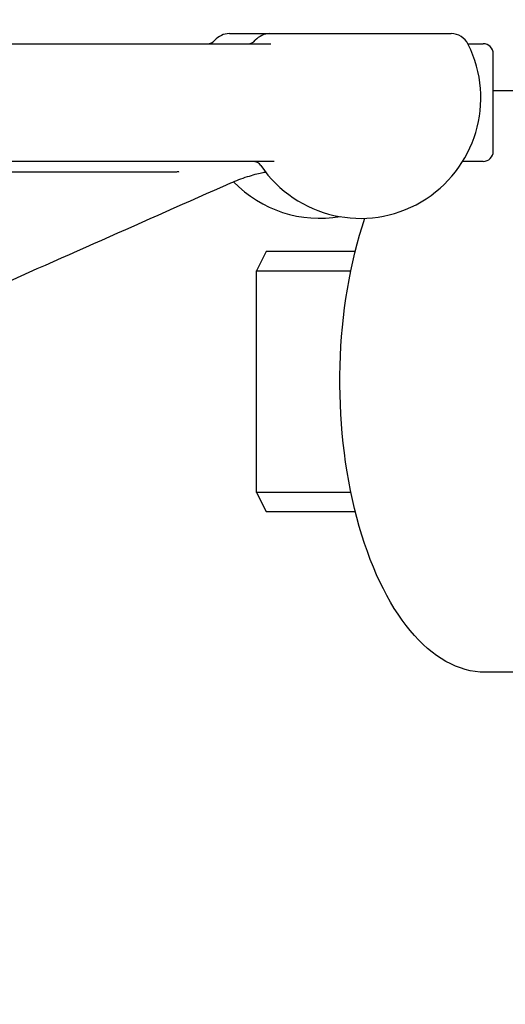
# Model space of a CAD drawing. Header units: inches. Extents: x 1 to 669, y 0 to 417.
# Tile 366 of 448: x 514.63 to 516.14, y 218.68 to 221.75. Entities that reach past the tile are written whole.
import ezdxf

# ---------------------------------------------------------------- set-up
doc = ezdxf.new("R2010")
doc.units = ezdxf.units.IN
doc.header["$LTSCALE"] = 12
doc.header["$MEASUREMENT"] = 0
doc.header["$PDMODE"] = 1
doc.layers.get('Defpoints').update_dxf_attribs({"linetype": 'CONTINUOUS'})
doc.layers.add('D', color=2, linetype='CONTINUOUS')
doc.layers.add('Q', color=4, linetype='CONTINUOUS')
doc.styles.get("Standard").update_dxf_attribs({"font": 'SIMPLEX.SHX', "width": 0.875})
doc.dimstyles.new('STANDARD$0', dxfattribs={"dimscale": 32, "dimtxt": 0.09375, "dimasz": 0.0625, "dimexe": 0.03125, "dimexo": 0.03125, "dimgap": 0.03125, "dimtad": 1, "dimtih": 1, "dimtoh": 1, "dimdec": 4, "dimzin": 12, "dimdsep": 46, "dimlunit": 5, "dimtxsty": 'Standard', "dimcen": -0.03125, "dimclrd": 256, "dimclre": 256, "dimclrt": 256, "dimadec": 0, "dimazin": 0, "dimtfac": 0.875, "dimtdec": 4, "dimtofl": 0, "dimtmove": 0, "dimatfit": 3, "dimfxl": 1, "dimtolj": 1, "dimtzin": 12, "dimlwd": 13, "dimlwe": 13, "dimarcsym": 0})

# ---------------------------------------------------------------- blocks, each defined once
blk = doc.blocks.new('*D31')
at = {"layer": 'D', "lineweight": 13, "transparency": 16777216}
for p, q in [((512.9142, 246.621), (474.3918, 246.621)), ((475.3918, 244.621), (475.3918, 208.621)), ((475.3918, 167.621), (475.3918, 203.621)), ((525.1908, 165.621), (474.3918, 165.621))]:
    blk.add_line(p, q, dxfattribs=at)
at = {"layer": 'D', "transparency": 16777216}
for points in [[(475.0584, 244.621), (475.7251, 244.621), (475.3918, 246.621)], [(475.0584, 167.621), (475.7251, 167.621), (475.3918, 165.621)]]:
    blk.add_solid(points, dxfattribs=at)
at = {"layer": 'Defpoints', "color": 0, "transparency": 16777216}
for p in [(513.9142, 246.621), (475.3918, 165.621), (526.1908, 165.621)]:
    blk.add_point(p, dxfattribs=at)
at = {"layer": 'D', "transparency": 16777216, "insert": (475.3918, 206.121), "char_height": 3, "attachment_point": 5}
blk.add_mtext('\\A1;81{}{\\C2;%%p1}', dxfattribs=at)
blk = doc.blocks.new('*D57')
at = {"layer": 'D', "lineweight": 13, "transparency": 16777216}
for p, q in [((500.1126, 320.496), (456.1663, 320.496)), ((457.1663, 318.496), (457.1663, 250.5585)), ((457.1663, 167.621), (457.1663, 245.5585)), ((525.1908, 165.621), (456.1663, 165.621))]:
    blk.add_line(p, q, dxfattribs=at)
at = {"layer": 'D', "transparency": 16777216}
for points in [[(456.833, 318.496), (457.4996, 318.496), (457.1663, 320.496)], [(456.833, 167.621), (457.4996, 167.621), (457.1663, 165.621)]]:
    blk.add_solid(points, dxfattribs=at)
at = {"layer": 'Defpoints', "color": 0, "transparency": 16777216}
for p in [(501.1126, 320.496), (457.1663, 165.621), (526.1908, 165.621)]:
    blk.add_point(p, dxfattribs=at)
at = {"layer": 'D', "transparency": 16777216, "insert": (457.1663, 248.0585), "char_height": 3, "attachment_point": 5}
blk.add_mtext('\\A1;155{}{\\C2;%%p1}', dxfattribs=at)

msp = doc.modelspace()

# ---------------------------------------------------------------- linework, layer by layer
at = {"layer": 'Q'}
for p, q in [((515.28486, 221.7041), (515.97537, 221.7041)), ((512.9404, 221.67285), (515.41442, 221.67285)), ((516.02803, 221.67285), (516.07557, 221.67285)), ((516.10682, 221.3376), (516.10682, 221.6416)), ((516.47578, 221.52597), (516.10682, 221.52597)), ((515.42473, 221.30635), (512.92477, 221.30635)), ((516.07557, 221.30635), (516.01181, 221.30635)), ((512.98131, 221.27376), (515.12115, 221.27376)), ((515.39906, 221.02597), (515.36906, 220.96597)), ((515.67708, 221.02597), (515.39906, 221.02597)), ((515.36906, 220.96597), (515.66341, 220.96597)), ((515.36906, 220.27597), (515.36906, 220.96597)), ((515.36906, 220.27597), (515.39906, 220.21597)), ((515.66341, 220.27597), (515.36906, 220.27597)), ((515.39906, 220.21597), (515.67708, 220.21597)), ((516.47578, 219.71597), (516.08174, 219.71597))]:
    msp.add_line(p, q, dxfattribs=at)
for centre, radius, start, end in [((515.28486, 221.6441), 0.06, 90, 139.24864), ((515.41101, 221.6441), 0.06, 90, 139.24864), ((515.97537, 221.6441), 0.06, 26.3878, 90), ((515.21668, 221.70285), 0.03, 270, 319.24864), ((515.34283, 221.70285), 0.03, 270, 319.24864), ((515.69319, 221.5041), 0.375, 214.21817, 26.3878), ((516.07557, 221.6416), 0.03125, 0, 90), ((516.07557, 221.3376), 0.03125, 270, 360), ((515.3583, 221.27635), 0.03, 34.21817, 90), ((515.56704, 221.5041), 0.375, 224.17808, 279.68346)]:
    msp.add_arc(centre, radius, start, end, dxfattribs=at)
at = {"layer": 'Q', "extrusion": (0, 0, -1)}
for centre, major_axis, ratio, start_param, end_param in [((515.2757, 221.26717), (0.01267, -0.02857), 0.0001341, 0.0000001, 0.0010278), ((516.08174, 220.62097), (0, -0.905), 0.5, 0, 2.1673092)]:
    msp.add_ellipse(centre, major_axis=major_axis, ratio=ratio, start_param=start_param, end_param=end_param, dxfattribs=at)
at = {"layer": 'Q'}
for points, knots in [([(515.1278, 221.27333), (515.1278, 221.27333), (515.12775, 221.27334), (515.12737, 221.27341), (515.12664, 221.27352), (515.12459, 221.27369), (515.12328, 221.27376), (515.12174, 221.27377)], [0.050959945, 0.050959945, 0.050959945, 0.050959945, 0.054089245, 0.054089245, 0.063777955, 0.063777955, 0.073063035, 0.073063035, 0.073063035, 0.073063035]), ([(515.3983, 221.27244), (515.3944, 221.27183), (515.38995, 221.27101), (515.37883, 221.26867), (515.37178, 221.26699), (515.35656, 221.26294), (515.34817, 221.26049), (515.33096, 221.25504), (515.32194, 221.25193), (515.3045, 221.24544), (515.29591, 221.24196), (515.28837, 221.23861)], [0.0273563, 0.0273563, 0.0273563, 0.0273563, 0.04511236, 0.04511236, 0.06889238, 0.06889238, 0.09489222, 0.09489222, 0.12308887, 0.12308887, 0.15283872, 0.15283872, 0.15283872, 0.15283872])]:
    msp.add_open_spline(points, degree=3, knots=knots, dxfattribs=at)
msp.add_open_spline([(515.28808, 221.23849), (515.0203, 221.11965), (514.7525, 221.00085), (514.48454, 220.88257)], degree=3, dxfattribs=at)

# ---------------------------------------------------------------- dimensions: what is measured, and where the dimension line sits
at = {"layer": 'D'}
for base, p1, override, picture, middle in [((457.1663, 165.62097), (501.11257, 320.49597), {"dimdec": 1, "dimtp": 1, "dimtm": 1, "dimtdec": 4, "dimtzin": 12, "dimarcsym": 1}, '*D57', (457.1663, 248.05847)), ((475.39178, 165.62097), (513.91424, 246.62097), {"dimdec": 1, "dimtp": 1, "dimtm": 1, "dimarcsym": 1}, '*D31', (475.39178, 206.12097))]:
    dim = msp.add_linear_dim(base=base, p1=p1, p2=(526.1908, 165.62097), angle=90, text='<>{}{\\C2;%%p1}', dimstyle='STANDARD$0', override=override, dxfattribs=at)
    dim.commit()
    dim.dimension.update_dxf_attribs({"geometry": picture, "text_midpoint": middle, "dimtype": 160})

doc.saveas('drawing.dxf')
